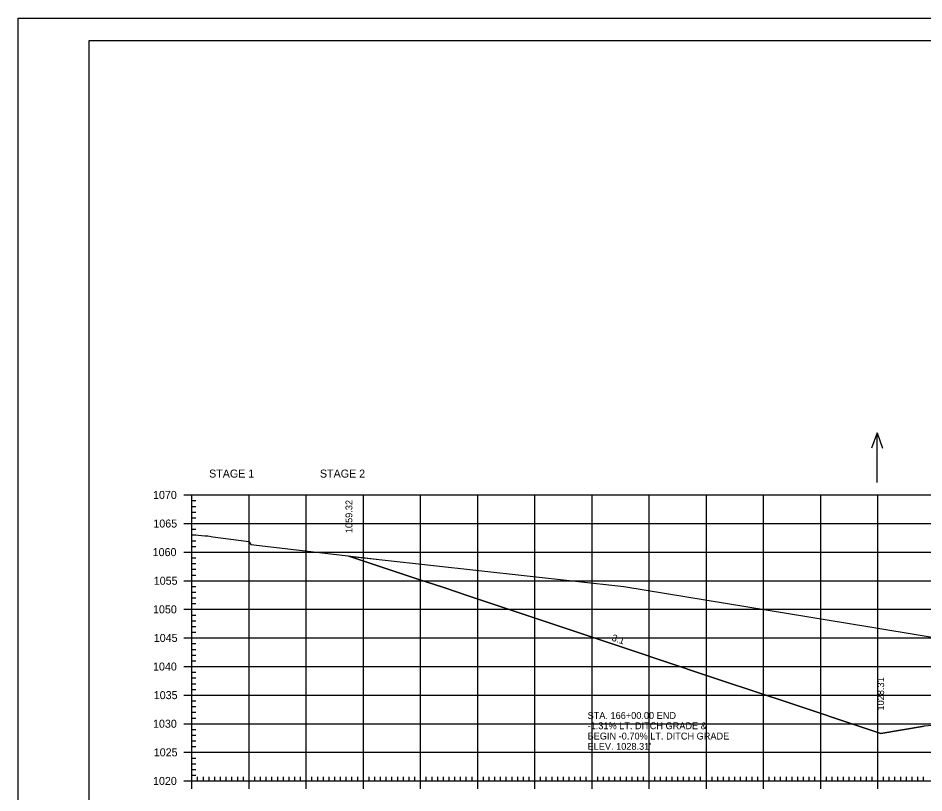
# Model space of a CAD drawing. Extents: x 1322838 to 1324533, y 339903 to 351025.
# Drawn here: x 1323533.3 to 1323691.8, y 346333.2 to 346468.6 of the extents above; entities that cross this region are included whole.
import ezdxf

# ---------------------------------------------------------------- set-up
doc = ezdxf.new("R2010")
doc.units = 0
for name, color, linetype in [('R_Axis', 7, 'Continuous'), ('R_Axis Annot', 7, 'Continuous'), ('R_Border', 7, 'Continuous'), ('R_Drive', 7, 'Continuous'), ('R_Exist Surface', 7, 'Continuous'), ('R_Fin Surface', 7, 'Continuous'), ('R_Fin Surface Annot', 7, 'Continuous'), ('R_Grid', 7, 'Continuous'), ('R_No Plot', 7, 'Continuous'), ('R_Water Annot', 7, 'Continuous')]:
    doc.layers.add(name, color=color, linetype=linetype)

msp = doc.modelspace()

# ---------------------------------------------------------------- linework, layer by layer
at = {"layer": 'R_Axis'}
for p, q in [((1323562.32, 346385.29), (1323565.12, 346385.29)), ((1323563.72, 346335.29), (1323563.72, 346385.29)), ((1323563.72, 346384.29), (1323564.42, 346384.29)), ((1323563.72, 346383.29), (1323564.42, 346383.29)), ((1323563.72, 346382.29), (1323564.42, 346382.29)), ((1323562.32, 346380.29), (1323565.12, 346380.29)), ((1323563.72, 346381.29), (1323564.42, 346381.29)), ((1323563.72, 346379.29), (1323564.42, 346379.29)), ((1323563.72, 346378.29), (1323564.42, 346378.29)), ((1323563.72, 346377.29), (1323564.42, 346377.29)), ((1323562.32, 346375.29), (1323565.12, 346375.29)), ((1323563.72, 346376.29), (1323564.42, 346376.29)), ((1323563.72, 346374.29), (1323564.42, 346374.29)), ((1323563.72, 346373.29), (1323564.42, 346373.29)), ((1323563.72, 346372.29), (1323564.42, 346372.29)), ((1323562.32, 346370.29), (1323565.12, 346370.29)), ((1323563.72, 346371.29), (1323564.42, 346371.29)), ((1323563.72, 346369.29), (1323564.42, 346369.29)), ((1323563.72, 346368.29), (1323564.42, 346368.29)), ((1323563.72, 346367.29), (1323564.42, 346367.29)), ((1323563.72, 346366.29), (1323564.42, 346366.29)), ((1323562.32, 346365.29), (1323565.12, 346365.29)), ((1323563.72, 346364.29), (1323564.42, 346364.29)), ((1323563.72, 346363.29), (1323564.42, 346363.29)), ((1323563.72, 346362.29), (1323564.42, 346362.29)), ((1323563.72, 346361.29), (1323564.42, 346361.29)), ((1323562.32, 346360.29), (1323565.12, 346360.29)), ((1323563.72, 346359.29), (1323564.42, 346359.29)), ((1323563.72, 346358.29), (1323564.42, 346358.29)), ((1323563.72, 346357.29), (1323564.42, 346357.29)), ((1323563.72, 346356.29), (1323564.42, 346356.29)), ((1323562.32, 346355.29), (1323565.12, 346355.29)), ((1323563.72, 346354.29), (1323564.42, 346354.29)), ((1323563.72, 346353.29), (1323564.42, 346353.29)), ((1323563.72, 346352.29), (1323564.42, 346352.29)), ((1323563.72, 346351.29), (1323564.42, 346351.29)), ((1323562.32, 346350.29), (1323565.12, 346350.29)), ((1323563.72, 346349.29), (1323564.42, 346349.29)), ((1323563.72, 346348.29), (1323564.42, 346348.29)), ((1323563.72, 346347.29), (1323564.42, 346347.29)), ((1323562.32, 346345.29), (1323565.12, 346345.29)), ((1323563.72, 346346.29), (1323564.42, 346346.29)), ((1323563.72, 346344.29), (1323564.42, 346344.29)), ((1323563.72, 346343.29), (1323564.42, 346343.29)), ((1323563.72, 346342.29), (1323564.42, 346342.29)), ((1323562.32, 346340.29), (1323565.12, 346340.29)), ((1323563.72, 346341.29), (1323564.42, 346341.29)), ((1323563.72, 346339.29), (1323564.42, 346339.29)), ((1323563.72, 346338.29), (1323564.42, 346338.29)), ((1323563.72, 346337.29), (1323564.42, 346337.29)), ((1323563.72, 346333.89), (1323563.72, 346336.69)), ((1323563.72, 346336.29), (1323564.42, 346336.29)), ((1323564.72, 346335.29), (1323564.72, 346335.99)), ((1323565.72, 346335.29), (1323565.72, 346335.99)), ((1323566.72, 346335.29), (1323566.72, 346335.99)), ((1323567.72, 346335.29), (1323567.72, 346335.99)), ((1323568.72, 346335.29), (1323568.72, 346335.99)), ((1323569.72, 346335.29), (1323569.72, 346335.99)), ((1323570.72, 346335.29), (1323570.72, 346335.99)), ((1323571.72, 346335.29), (1323571.72, 346335.99)), ((1323572.72, 346335.29), (1323572.72, 346335.99)), ((1323573.72, 346333.89), (1323573.72, 346336.69)), ((1323574.72, 346335.29), (1323574.72, 346335.99)), ((1323575.72, 346335.29), (1323575.72, 346335.99)), ((1323576.72, 346335.29), (1323576.72, 346335.99)), ((1323577.72, 346335.29), (1323577.72, 346335.99)), ((1323578.72, 346335.29), (1323578.72, 346335.99)), ((1323579.72, 346335.29), (1323579.72, 346335.99)), ((1323580.72, 346335.29), (1323580.72, 346335.99)), ((1323581.72, 346335.29), (1323581.72, 346335.99)), ((1323582.72, 346335.29), (1323582.72, 346335.99)), ((1323583.72, 346333.89), (1323583.72, 346336.69)), ((1323584.72, 346335.29), (1323584.72, 346335.99)), ((1323585.72, 346335.29), (1323585.72, 346335.99)), ((1323586.72, 346335.29), (1323586.72, 346335.99)), ((1323587.72, 346335.29), (1323587.72, 346335.99)), ((1323588.72, 346335.29), (1323588.72, 346335.99)), ((1323589.72, 346335.29), (1323589.72, 346335.99)), ((1323590.72, 346335.29), (1323590.72, 346335.99)), ((1323591.72, 346335.29), (1323591.72, 346335.99)), ((1323592.72, 346335.29), (1323592.72, 346335.99)), ((1323593.72, 346333.89), (1323593.72, 346336.69)), ((1323594.72, 346335.29), (1323594.72, 346335.99)), ((1323595.72, 346335.29), (1323595.72, 346335.99)), ((1323596.72, 346335.29), (1323596.72, 346335.99)), ((1323597.72, 346335.29), (1323597.72, 346335.99)), ((1323598.72, 346335.29), (1323598.72, 346335.99)), ((1323599.72, 346335.29), (1323599.72, 346335.99)), ((1323600.72, 346335.29), (1323600.72, 346335.99)), ((1323601.72, 346335.29), (1323601.72, 346335.99)), ((1323602.72, 346335.29), (1323602.72, 346335.99)), ((1323603.72, 346333.89), (1323603.72, 346336.69)), ((1323604.72, 346335.29), (1323604.72, 346335.99)), ((1323605.72, 346335.29), (1323605.72, 346335.99)), ((1323606.72, 346335.29), (1323606.72, 346335.99)), ((1323607.72, 346335.29), (1323607.72, 346335.99)), ((1323608.72, 346335.29), (1323608.72, 346335.99)), ((1323609.72, 346335.29), (1323609.72, 346335.99)), ((1323610.72, 346335.29), (1323610.72, 346335.99)), ((1323611.72, 346335.29), (1323611.72, 346335.99)), ((1323612.72, 346335.29), (1323612.72, 346335.99)), ((1323613.72, 346333.89), (1323613.72, 346336.69)), ((1323614.72, 346335.29), (1323614.72, 346335.99)), ((1323615.72, 346335.29), (1323615.72, 346335.99)), ((1323616.72, 346335.29), (1323616.72, 346335.99)), ((1323617.72, 346335.29), (1323617.72, 346335.99)), ((1323618.72, 346335.29), (1323618.72, 346335.99)), ((1323619.72, 346335.29), (1323619.72, 346335.99)), ((1323620.72, 346335.29), (1323620.72, 346335.99)), ((1323621.72, 346335.29), (1323621.72, 346335.99)), ((1323622.72, 346335.29), (1323622.72, 346335.99)), ((1323623.72, 346333.89), (1323623.72, 346336.69)), ((1323624.72, 346335.29), (1323624.72, 346335.99)), ((1323625.72, 346335.29), (1323625.72, 346335.99)), ((1323626.72, 346335.29), (1323626.72, 346335.99)), ((1323627.72, 346335.29), (1323627.72, 346335.99)), ((1323628.72, 346335.29), (1323628.72, 346335.99)), ((1323629.72, 346335.29), (1323629.72, 346335.99)), ((1323630.72, 346335.29), (1323630.72, 346335.99)), ((1323631.72, 346335.29), (1323631.72, 346335.99)), ((1323632.72, 346335.29), (1323632.72, 346335.99)), ((1323633.72, 346333.89), (1323633.72, 346336.69)), ((1323634.72, 346335.29), (1323634.72, 346335.99)), ((1323635.72, 346335.29), (1323635.72, 346335.99)), ((1323636.72, 346335.29), (1323636.72, 346335.99)), ((1323637.72, 346335.29), (1323637.72, 346335.99)), ((1323638.72, 346335.29), (1323638.72, 346335.99)), ((1323639.72, 346335.29), (1323639.72, 346335.99)), ((1323640.72, 346335.29), (1323640.72, 346335.99)), ((1323641.72, 346335.29), (1323641.72, 346335.99)), ((1323642.72, 346335.29), (1323642.72, 346335.99)), ((1323643.72, 346333.89), (1323643.72, 346336.69)), ((1323644.72, 346335.29), (1323644.72, 346335.99)), ((1323645.72, 346335.29), (1323645.72, 346335.99)), ((1323646.72, 346335.29), (1323646.72, 346335.99)), ((1323647.72, 346335.29), (1323647.72, 346335.99)), ((1323648.72, 346335.29), (1323648.72, 346335.99)), ((1323649.72, 346335.29), (1323649.72, 346335.99)), ((1323650.72, 346335.29), (1323650.72, 346335.99)), ((1323651.72, 346335.29), (1323651.72, 346335.99)), ((1323652.72, 346335.29), (1323652.72, 346335.99)), ((1323653.72, 346333.89), (1323653.72, 346336.69)), ((1323654.72, 346335.29), (1323654.72, 346335.99)), ((1323655.72, 346335.29), (1323655.72, 346335.99)), ((1323656.72, 346335.29), (1323656.72, 346335.99)), ((1323657.72, 346335.29), (1323657.72, 346335.99)), ((1323658.72, 346335.29), (1323658.72, 346335.99)), ((1323659.72, 346335.29), (1323659.72, 346335.99)), ((1323660.72, 346335.29), (1323660.72, 346335.99)), ((1323661.72, 346335.29), (1323661.72, 346335.99)), ((1323662.72, 346335.29), (1323662.72, 346335.99)), ((1323663.72, 346333.89), (1323663.72, 346336.69)), ((1323664.72, 346335.29), (1323664.72, 346335.99)), ((1323665.72, 346335.29), (1323665.72, 346335.99)), ((1323666.72, 346335.29), (1323666.72, 346335.99)), ((1323667.72, 346335.29), (1323667.72, 346335.99)), ((1323668.72, 346335.29), (1323668.72, 346335.99)), ((1323669.72, 346335.29), (1323669.72, 346335.99)), ((1323670.72, 346335.29), (1323670.72, 346335.99)), ((1323671.72, 346335.29), (1323671.72, 346335.99)), ((1323672.72, 346335.29), (1323672.72, 346335.99)), ((1323673.72, 346333.89), (1323673.72, 346336.69)), ((1323674.72, 346335.29), (1323674.72, 346335.99)), ((1323675.72, 346335.29), (1323675.72, 346335.99)), ((1323676.72, 346335.29), (1323676.72, 346335.99)), ((1323677.72, 346335.29), (1323677.72, 346335.99)), ((1323678.72, 346335.29), (1323678.72, 346335.99)), ((1323679.72, 346335.29), (1323679.72, 346335.99)), ((1323680.72, 346335.29), (1323680.72, 346335.99)), ((1323681.72, 346335.29), (1323681.72, 346335.99)), ((1323682.72, 346335.29), (1323682.72, 346335.99)), ((1323683.72, 346333.89), (1323683.72, 346336.69)), ((1323684.72, 346335.29), (1323684.72, 346335.99)), ((1323685.72, 346335.29), (1323685.72, 346335.99)), ((1323686.72, 346335.29), (1323686.72, 346335.99)), ((1323687.72, 346335.29), (1323687.72, 346335.99)), ((1323688.72, 346335.29), (1323688.72, 346335.99)), ((1323689.72, 346335.29), (1323689.72, 346335.99)), ((1323690.72, 346335.29), (1323690.72, 346335.99)), ((1323691.72, 346335.29), (1323691.72, 346335.99)), ((1323562.32, 346335.29), (1323565.12, 346335.29)), ((1323563.72, 346335.29), (1323843.72, 346335.29))]:
    msp.add_line(p, q, dxfattribs=at)
at = {"layer": 'R_Border'}
for p, q in [((1323545.72, 346464.75), (1323861.9, 346464.75)), ((1323545.72, 346259.29), (1323545.72, 346464.75))]:
    msp.add_line(p, q, dxfattribs=at)
at = {"layer": 'R_Exist Surface'}
msp.add_lwpolyline([(1323563.72, 346378.38), (1323565.95, 346378.16), (1323566.49, 346378.13), (1323567.39, 346377.95), (1323573.69, 346377.17), (1323574.05, 346376.63), (1323596.99, 346373.92), (1323639.3, 346369.26), (1323682.34, 346362.23), (1323700.98, 346359.17)], dxfattribs=at)
at = {"layer": 'R_Fin Surface'}
msp.add_lwpolyline([(1323591.19, 346374.61), (1323603.24, 346370.59), (1323607.77, 346369.08), (1323611.85, 346367.72), (1323638.13, 346358.96), (1323640.4, 346358.2), (1323653.77, 346353.74), (1323664.99, 346350), (1323665.77, 346349.74), (1323684.22, 346343.6), (1323691.84, 346344.87)], dxfattribs=at)
at = {"layer": 'R_Grid'}
for p, q in [((1323563.72, 346385.29), (1323843.72, 346385.29)), ((1323563.72, 346335.29), (1323563.72, 346385.29)), ((1323573.72, 346335.29), (1323573.72, 346385.29)), ((1323583.72, 346335.29), (1323583.72, 346385.29)), ((1323593.72, 346335.29), (1323593.72, 346385.29)), ((1323603.72, 346335.29), (1323603.72, 346385.29)), ((1323613.72, 346335.29), (1323613.72, 346385.29)), ((1323623.72, 346335.29), (1323623.72, 346385.29)), ((1323633.72, 346335.29), (1323633.72, 346385.29)), ((1323643.72, 346335.29), (1323643.72, 346385.29)), ((1323653.72, 346335.29), (1323653.72, 346385.29)), ((1323663.72, 346335.29), (1323663.72, 346385.29)), ((1323673.72, 346335.29), (1323673.72, 346385.29)), ((1323683.72, 346335.29), (1323683.72, 346385.29)), ((1323563.72, 346380.29), (1323843.72, 346380.29)), ((1323563.72, 346375.29), (1323843.72, 346375.29)), ((1323563.72, 346370.29), (1323843.72, 346370.29)), ((1323563.72, 346365.29), (1323843.72, 346365.29)), ((1323563.72, 346360.29), (1323843.72, 346360.29)), ((1323563.72, 346355.29), (1323843.72, 346355.29)), ((1323563.72, 346350.29), (1323843.72, 346350.29)), ((1323563.72, 346345.29), (1323843.72, 346345.29)), ((1323563.72, 346340.29), (1323843.72, 346340.29)), ((1323563.72, 346335.29), (1323843.72, 346335.29))]:
    msp.add_line(p, q, dxfattribs=at)
at = {"layer": 'R_No Plot'}
msp.add_line((1323533.31, 346468.65), (1323866.65, 346468.65), dxfattribs=at)
for points in [[(1323533.31, 346468.65), (1323866.65, 346468.65), (1323866.65, 346255.31), (1323533.31, 346255.31)], [(1323779.64, 346464.75), (1323799.26, 346464.75), (1323799.26, 346454.87), (1323815.37, 346454.87), (1323838.57, 346454.87), (1323838.57, 346422.2), (1323861.77, 346422.2), (1323861.9, 346259.29), (1323545.72, 346259.29), (1323545.72, 346464.75)], [(1323591.19, 346374.61), (1323596.99, 346373.92), (1323639.3, 346369.26), (1323682.34, 346362.23), (1323700.98, 346359.17), (1323707.04, 346358.33), (1323730.15, 346354.51), (1323737.21, 346350.11), (1323739.21, 346348.9), (1323741.83, 346348.85), (1323741.89, 346348.84), (1323712.22, 346346.49), (1323691.84, 346344.87), (1323684.22, 346343.6), (1323665.77, 346349.74), (1323664.99, 346350), (1323653.77, 346353.74), (1323640.4, 346358.2), (1323638.13, 346358.96), (1323611.85, 346367.72), (1323607.77, 346369.08), (1323603.24, 346370.59)]]:
    msp.add_lwpolyline(points, close=True, dxfattribs=at)
at = {"layer": 'R_Water Annot'}
for p, q in [((1323683.6, 346396.14), (1323682.63, 346393.48)), ((1323683.6, 346387.45), (1323683.6, 346396.14)), ((1323683.6, 346396.14), (1323684.56, 346393.48))]:
    msp.add_line(p, q, dxfattribs=at)

# ---------------------------------------------------------------- texts
at = {"layer": 'R_Axis Annot'}
for s, p in [('STAGE 1', (1323566.72, 346388.32)), ('STAGE 2', (1323586.11, 346388.32)), ('1070', (1323556.91, 346384.59)), ('1065', (1323556.97, 346379.59)), ('1060', (1323556.85, 346374.59)), ('1055', (1323557.04, 346369.59)), ('1050', (1323556.91, 346364.59)), ('1045', (1323557.04, 346359.59)), ('1040', (1323556.91, 346354.59)), ('1035', (1323557.04, 346349.59)), ('1030', (1323556.91, 346344.59)), ('1025', (1323557.04, 346339.59)), ('1020', (1323556.91, 346334.59))]:
    msp.add_text(s, height=1.4, dxfattribs=at).set_placement(p)
at = {"layer": 'R_Drive'}
for s, p in [('STA. 166+00.00 END ', (1323632.94, 346346.13)), ('-1.31% LT. DITCH GRADE &', (1323632.94, 346344.33)), ('BEGIN -0.70% LT. DITCH GRADE', (1323632.94, 346342.53)), ("ELEV. 1028.31'", (1323632.94, 346340.73))]:
    msp.add_text(s, height=1.2, dxfattribs=at).set_placement(p)
at = {"layer": 'R_Fin Surface Annot'}
for s, rotation, p in [('1059.32', 90, (1323591.79, 346378.61)), ('3:1', 341.5647, (1323637.07, 346359.84)), ('1028.31', 90, (1323684.82, 346347.6))]:
    msp.add_text(s, height=1.2, rotation=rotation, dxfattribs=at).set_placement(p)

doc.saveas('drawing.dxf')
